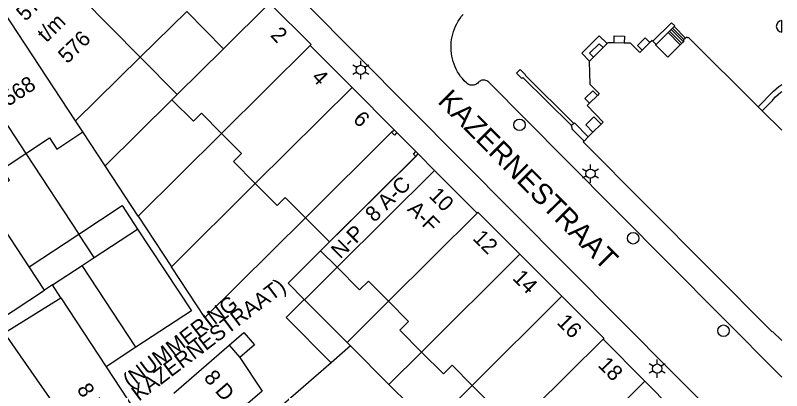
# Model space of a CAD drawing. Extents: x 122462 to 123306, y 485548 to 486417.
# Drawn here: x 123231.7 to 123306, y 486341.2 to 486377.7 of the extents above; entities that cross this region are included whole.
import ezdxf

# ---------------------------------------------------------------- set-up
doc = ezdxf.new("R2010")
doc.units = 0
for name, color, linetype in [('Level 1', 7, 'Continuous'), ('Level 10', 7, 'Continuous'), ('Level 17', 7, 'Continuous'), ('Level 19', 7, 'Continuous'), ('Level 2', 7, 'Continuous'), ('Level 21', 7, 'Continuous'), ('Level 30', 7, 'Continuous'), ('Level 31', 7, 'Continuous'), ('Level 33', 7, 'Continuous'), ('Level 4', 7, 'Continuous'), ('Level 50', 7, 'Continuous'), ('Level 53', 7, 'Continuous'), ('Level 58', 7, 'Continuous'), ('Level 59', 7, 'Continuous')]:
    doc.layers.add(name, color=color, linetype=linetype)

msp = doc.modelspace()

# ---------------------------------------------------------------- linework, layer by layer
at = {"layer": 'Level 1'}
for p, q in [((123256.34, 486378.88), (123251.87, 486374.438)), ((123243.802, 486373.618), (123248.312, 486378.054)), ((123264.354, 486370.678), (123260.294, 486374.764)), ((123289.076, 486374.942), (123287.385, 486373.241)), ((123290.752, 486374.985), (123289.767, 486375.012)), ((123293.235, 486375.03), (123292.489, 486374.289)), ((123293.83, 486374.856), (123293.518, 486375.17)), ((123251.87, 486374.438), (123247.383, 486369.978)), ((123237.525, 486367.443), (123243.802, 486373.618)), ((123268.433, 486366.574), (123264.354, 486370.678)), ((123247.383, 486369.978), (123246.882, 486369.48)), ((123288.139, 486369.906), (123287.372, 486369.146)), ((123304.123, 486368.414), (123303.735, 486368.802)), ((123238.241, 486366.353), (123237.525, 486367.443)), ((123268.186, 486366.328), (123268.433, 486366.574)), ((123288.504, 486367.109), (123287.715, 486366.328)), ((123259.825, 486358.02), (123268.186, 486366.328)), ((123287.264, 486365.879), (123286.849, 486365.469)), ((123287.715, 486366.328), (123287.264, 486365.879)), ((123261.298, 486354.815), (123270.521, 486363.981)), ((123270.521, 486363.981), (123270.767, 486364.226)), ((123270.767, 486364.226), (123272.36, 486362.623)), ((123272.36, 486362.623), (123276.484, 486358.474)), ((123262.899, 486353.207), (123261.298, 486354.815)), ((123280.629, 486354.472), (123284.699, 486350.396)), ((123236.113, 486350.23), (123240.501, 486343.552)), ((123288.689, 486346.239), (123292.744, 486342.159)), ((123247.061, 486340.98), (123252.432, 486345.632)), ((123252.432, 486345.632), (123253.45, 486344.457)), ((123264.21, 486345.573), (123262.322, 486343.937)), ((123267.93, 486341.835), (123264.21, 486345.573)), ((123262.322, 486343.937), (123256.812, 486339.165)), ((123292.744, 486342.159), (123296.799, 486338.079)), ((123269.943, 486339.812), (123267.93, 486341.835))]:
    msp.add_line(p, q, dxfattribs=at)
for points in [[(123260.294, 486374.764), (123260.37, 486374.84), (123256.34, 486378.88)], [(123303.735, 486368.802), (123296.949, 486375.569), (123296.873, 486375.494), (123296.79, 486375.578), (123296.691, 486375.48)], [(123289.767, 486375.012), (123289.161, 486375.028), (123289.076, 486374.942)], [(123292.489, 486374.289), (123292.262, 486374.064), (123291.364, 486374.969), (123290.752, 486374.985)], [(123293.518, 486375.17), (123293.448, 486375.241), (123293.235, 486375.03)], [(123296.185, 486374.81), (123294.983, 486373.62), (123293.793, 486374.82), (123293.83, 486374.856)], [(123296.691, 486375.48), (123296.478, 486375.269), (123296.562, 486375.184), (123296.185, 486374.81)], [(123287.385, 486373.241), (123287.342, 486373.198), (123287.418, 486370.987), (123288.316, 486370.082), (123288.139, 486369.906)], [(123246.882, 486369.48), (123248.959, 486367.39), (123249.741, 486368.167), (123251.687, 486366.209)], [(123287.372, 486369.146), (123287.137, 486368.913), (123288.716, 486367.32), (123288.504, 486367.109)], [(123306.018, 486366.524), (123304.123, 486368.414)], [(123232.701, 486364.262), (123235, 486365.773), (123235.711, 486364.691), (123238.241, 486366.353)], [(123251.687, 486366.209), (123253.632, 486364.252), (123252.852, 486363.477), (123254.966, 486361.348)], [(123286.849, 486365.469), (123286.769, 486365.39), (123305.11, 486346.939), (123305.14, 486346.97), (123306.018, 486346.085)], [(123228.584, 486360.007), (123231.114, 486361.67), (123230.403, 486362.751), (123232.701, 486364.262)], [(123254.966, 486361.348), (123257.08, 486359.22), (123257.861, 486359.997), (123259.825, 486358.02)], [(123276.484, 486358.474), (123276.559, 486358.549), (123278.27, 486356.835), (123280.629, 486354.472)], [(123267.876, 486349.908), (123265.93, 486351.864), (123265.079, 486351.017), (123262.899, 486353.207)], [(123240.501, 486343.552), (123243.294, 486339.302), (123238.114, 486336.108), (123230.623, 486346.845), (123236.113, 486350.23)], [(123284.699, 486350.396), (123288.769, 486346.319), (123288.689, 486346.239)], [(123271.088, 486344.977), (123268.972, 486347.104), (123269.823, 486347.951), (123267.876, 486349.908)], [(123253.45, 486344.457), (123255.632, 486341.187), (123250.113, 486336.407)], [(123276.004, 486341.742), (123274.057, 486343.698), (123273.205, 486342.85), (123271.088, 486344.977)], [(123279.216, 486336.811), (123277.099, 486338.938), (123277.951, 486339.786), (123276.004, 486341.742)]]:
    msp.add_lwpolyline(points, dxfattribs=at)
at = {"layer": 'Level 10'}
msp.add_lwpolyline([(123262.16, 486355.672), (123259.825, 486358.02), (123268.186, 486366.328), (123268.433, 486366.574), (123270.767, 486364.226), (123262.16, 486355.672)], dxfattribs=at)
at = {"layer": 'Level 17'}
msp.add_line((123270.548, 486364.446), (123268.701, 486366.304), dxfattribs=at)
for points in [[(123259.825, 486378.875), (123279.976, 486358.552), (123306.018, 486332.315)], [(123306.018, 486342.544), (123300.112, 486348.486), (123285.064, 486363.673), (123277.593, 486371.213), (123277.514, 486371.272), (123277.428, 486371.32), (123277.337, 486371.356), (123277.241, 486371.379), (123277.143, 486371.389), (123277.045, 486371.386), (123276.948, 486371.37), (123276.854, 486371.34), (123276.765, 486371.299), (123276.682, 486371.246), (123276.607, 486371.182), (123276.536, 486371.103), (123276.455, 486371.035), (123276.365, 486370.978), (123276.268, 486370.934), (123276.166, 486370.903), (123276.061, 486370.887), (123275.955, 486370.885), (123275.849, 486370.897), (123275.747, 486370.924), (123275.648, 486370.965), (123275.557, 486371.018), (123275.473, 486371.084), (123275.224, 486371.328), (123275.047, 486371.533), (123274.882, 486371.747), (123274.728, 486371.97), (123274.588, 486372.202), (123274.46, 486372.44), (123274.347, 486372.686), (123274.246, 486372.937), (123274.161, 486373.194), (123274.089, 486373.455), (123274.032, 486373.72), (123273.99, 486373.987), (123273.963, 486374.256), (123273.951, 486374.527), (123273.954, 486374.797), (123273.972, 486375.067), (123274.005, 486375.336), (123274.053, 486375.602), (123274.116, 486375.866), (123274.193, 486376.125), (123274.285, 486376.38), (123274.39, 486376.629), (123274.51, 486376.872), (123274.643, 486377.108), (123274.788, 486377.336), (123274.946, 486377.556), (123275.116, 486377.766)]]:
    msp.add_lwpolyline(points, dxfattribs=at)
at = {"layer": 'Level 19'}
for p, q in [((123251.87, 486374.438), (123248.312, 486378.054)), ((123243.802, 486373.618), (123247.383, 486369.978)), ((123246.882, 486369.48), (123240.412, 486363.05)), ((123240.412, 486363.05), (123238.241, 486366.353)), ((123251.687, 486366.209), (123243.611, 486358.182)), ((123232.701, 486364.262), (123237.845, 486356.434)), ((123243.611, 486358.182), (123240.412, 486363.05)), ((123246.838, 486353.27), (123254.966, 486361.348)), ((123233.016, 486353.261), (123228.584, 486360.007)), ((123243.611, 486358.182), (123246.838, 486353.27)), ((123259.74, 486350.064), (123262.899, 486353.207)), ((123226.616, 486345.796), (123234.512, 486350.984)), ((123263.867, 486345.918), (123267.876, 486349.908)), ((123267.93, 486341.835), (123271.088, 486344.977)), ((123271.994, 486337.751), (123276.004, 486341.742))]:
    msp.add_line(p, q, dxfattribs=at)
for points in [[(123259.825, 486358.02), (123250.081, 486348.336), (123246.838, 486353.27)], [(123259.716, 486350.089), (123258.138, 486351.674), (123261.298, 486354.815)]]:
    msp.add_lwpolyline(points, dxfattribs=at)
at = {"layer": 'Level 2'}
for p, q in [((123239.341, 486354.157), (123243.551, 486356.924)), ((123233.016, 486353.261), (123237.845, 486356.434)), ((123239.341, 486354.157), (123237.845, 486356.434)), ((123238.16, 486353.381), (123239.341, 486354.157)), ((123234.512, 486350.984), (123233.016, 486353.261)), ((123235.284, 486351.491), (123238.16, 486353.381)), ((123243.377, 486345.442), (123238.16, 486353.381)), ((123235.284, 486351.491), (123234.512, 486350.984)), ((123236.113, 486350.23), (123235.284, 486351.491)), ((123259.74, 486350.064), (123259.716, 486350.089)), ((123263.867, 486345.918), (123259.74, 486350.064)), ((123264.21, 486345.573), (123263.867, 486345.918)), ((123243.377, 486345.442), (123240.501, 486343.552))]:
    msp.add_line(p, q, dxfattribs=at)
for points in [[(123237.845, 486356.434), (123242.055, 486359.2), (123243.551, 486356.924)], [(123243.551, 486356.924), (123248.768, 486348.985), (123243.377, 486345.442)], [(123259.716, 486350.089), (123257.949, 486348.331), (123262.322, 486343.937)], [(123252.432, 486345.632), (123253.857, 486346.866), (123254.875, 486345.691), (123253.45, 486344.457)]]:
    msp.add_lwpolyline(points, dxfattribs=at)
at = {"layer": 'Level 21'}
for p, q in [((123294.995, 486376.011), (123295.586, 486376.596)), ((123293.83, 486374.856), (123294.995, 486376.011)), ((123268.433, 486366.574), (123268.701, 486366.304)), ((123285.863, 486367.186), (123285.643, 486366.968)), ((123270.548, 486364.446), (123270.767, 486364.226))]:
    msp.add_line(p, q, dxfattribs=at)
for points in [[(123295.586, 486376.596), (123295.642, 486376.651), (123295.331, 486376.965), (123293.518, 486375.17)], [(123285.643, 486366.968), (123280.921, 486371.643), (123280.821, 486371.54), (123280.286, 486372.065), (123280.651, 486372.435), (123281.185, 486371.911), (123281.139, 486371.864), (123285.863, 486367.186)], [(123303.735, 486368.802), (123305.235, 486370.305), (123305.491, 486370.543), (123305.758, 486370.77), (123306.018, 486370.973)], [(123304.123, 486368.414), (123305.117, 486369.426), (123305.187, 486369.505), (123305.424, 486369.756), (123305.672, 486369.996), (123305.931, 486370.224), (123306.018, 486370.294)], [(123285.643, 486366.968), (123285.6, 486366.926), (123285.68, 486366.845), (123285.638, 486366.803), (123285.715, 486366.725), (123285.66, 486366.67), (123286.849, 486365.469)], [(123285.863, 486367.186), (123285.916, 486367.239), (123287.264, 486365.879)], [(123268.701, 486366.304), (123268.453, 486366.059), (123268.186, 486366.328)], [(123270.521, 486363.981), (123270.302, 486364.201), (123270.548, 486364.446)]]:
    msp.add_lwpolyline(points, dxfattribs=at)
at = {"layer": 'Level 30'}
msp.add_line((123294.995, 486376.011), (123296.185, 486374.81), dxfattribs=at)
for points in [[(123289.767, 486375.012), (123289.785, 486375.681), (123290.77, 486375.654), (123290.752, 486374.985)], [(123292.489, 486374.289), (123292.038, 486374.744), (123292.785, 486375.484), (123293.235, 486375.03)], [(123287.372, 486369.146), (123286.921, 486369.6), (123287.688, 486370.361), (123288.139, 486369.906)], [(123287.715, 486366.328), (123287.011, 486367.038), (123287.799, 486367.82), (123288.504, 486367.109)]]:
    msp.add_lwpolyline(points, dxfattribs=at)
at = {"layer": 'Level 31'}
msp.add_line((123295.586, 486376.596), (123296.691, 486375.48), dxfattribs=at)
msp.add_lwpolyline([(123287.385, 486373.241), (123286.63, 486373.992), (123288.32, 486375.693), (123289.076, 486374.942)], dxfattribs=at)
at = {"layer": 'Level 33'}
for p, q in [((123296.48, 486375.102), (123295.291, 486376.303)), ((123296.543, 486375.334), (123295.438, 486376.45)), ((123296.332, 486374.956), (123295.143, 486376.157))]:
    msp.add_line(p, q, dxfattribs=at)
msp.add_lwpolyline([(123287.766, 486373.624), (123287.394, 486373.994), (123288.323, 486374.929), (123288.696, 486374.559)], dxfattribs=at)
at = {"layer": 'Level 4'}
for p, q in [((123243.802, 486373.618), (123235.039, 486382.526)), ((123237.525, 486367.443), (123230.529, 486378.09)), ((123225.704, 486374.909), (123232.701, 486364.262)), ((123251.687, 486366.209), (123260.294, 486374.764)), ((123264.354, 486370.678), (123254.966, 486361.348)), ((123272.36, 486362.623), (123262.899, 486353.207)), ((123276.484, 486358.474), (123267.876, 486349.908)), ((123280.629, 486354.472), (123271.088, 486344.977)), ((123284.699, 486350.396), (123276.004, 486341.742)), ((123288.689, 486346.239), (123279.216, 486336.811)), ((123292.744, 486342.159), (123284.125, 486333.581))]:
    msp.add_line(p, q, dxfattribs=at)
at = {"layer": 'Level 50'}
for p, q in [((123265.189, 486372.829), (123265.189, 486373.279)), ((123264.799, 486372.604), (123264.409, 486372.829)), ((123265.968, 486372.829), (123265.578, 486372.604)), ((123264.799, 486372.154), (123264.409, 486371.929)), ((123265.189, 486371.479), (123265.189, 486371.929)), ((123265.968, 486371.929), (123265.578, 486372.154)), ((123287.47, 486362.754), (123287.47, 486363.204)), ((123287.08, 486362.529), (123286.69, 486362.754)), ((123288.249, 486362.754), (123287.859, 486362.529)), ((123287.08, 486362.079), (123286.69, 486361.854)), ((123287.47, 486361.404), (123287.47, 486361.854)), ((123288.249, 486361.854), (123287.859, 486362.079)), ((123293.949, 486343.819), (123293.949, 486344.269)), ((123293.559, 486343.594), (123293.169, 486343.819)), ((123294.728, 486343.819), (123294.338, 486343.594)), ((123293.559, 486343.144), (123293.169, 486342.919)), ((123293.949, 486342.469), (123293.949, 486342.919)), ((123294.728, 486342.919), (123294.338, 486343.144))]:
    msp.add_line(p, q, dxfattribs=at)
for centre in [(123265.189, 486372.379), (123287.47, 486362.304), (123293.949, 486343.369)]:
    msp.add_circle(centre, 0.45, dxfattribs=at)
at = {"layer": 'Level 53'}
msp.add_line((123306.018, 486376.052), (123306.018, 486377.17), dxfattribs=at)
for centre in [(123280.584, 486367.052), (123291.613, 486356.031), (123300.379, 486347.046)]:
    msp.add_circle(centre, 0.56, dxfattribs=at)
msp.add_arc((123306.054, 486376.611), 0.56, 93.68732, 266.31268, dxfattribs=at)

# ---------------------------------------------------------------- texts
at = {"layer": 'Level 58'}
for s, rotation, p in [('570', 44.52991, (123232.671, 486377.041)), ('t/m', 44.52991, (123234.698, 486374.98)), ('2', 314.37948, (123256.353, 486375.688)), ('576', 44.52991, (123236.726, 486372.919)), ('4', 314.82129, (123260.323, 486371.548)), ('568', 33.30586, (123231.009, 486368.794)), ('6', 314.84042, (123264.353, 486367.491)), ('8 A-C', 44.81928, (123266.517, 486357.512)), ('10', 314.80868, (123271.715, 486360.085)), ('A-F', 314.80869, (123269.624, 486358.77)), ('N-P', 44.87502, (123263.213, 486353.955)), ('12', 314.951, (123275.977, 486355.952)), ('14', 314.951, (123279.834, 486352.089)), ('KAZERNESTRAAT)', 37.10612, (123243.669, 486340.147)), ('(NUMMERING', 37.10612, (123242.836, 486341.398)), ('16', 314.951, (123284.135, 486347.781)), ('18', 314.951, (123288.114, 486343.626)), ('8 D', 310.89907, (123249.893, 486342.44)), ('8 F', 301.65806, (123237.61, 486341.378))]:
    msp.add_text(s, height=1.5, rotation=rotation, dxfattribs=at).set_placement(p)
at = {"layer": 'Level 59'}
msp.add_text('KAZERNESTRAAT', height=2, rotation=314.78933, dxfattribs=at).set_placement((123272.561, 486369.255))

doc.saveas('drawing.dxf')
